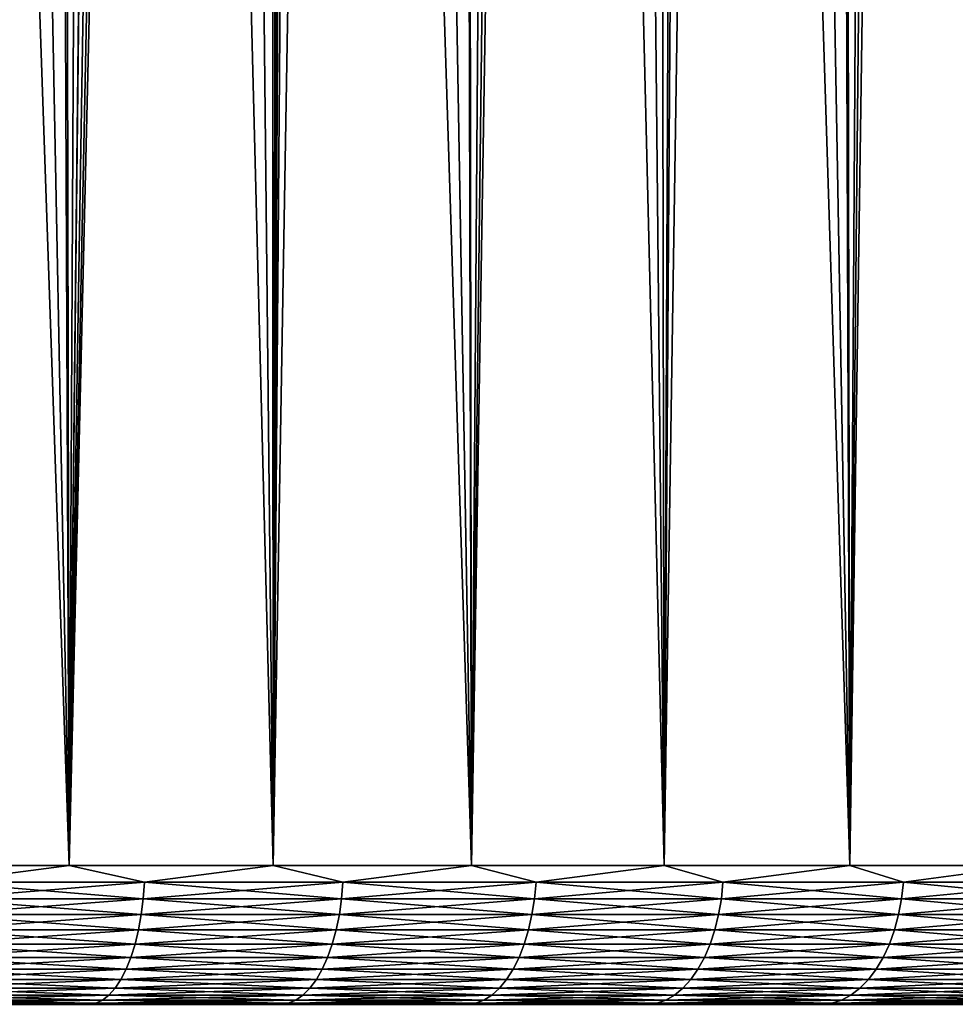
# Model space of a CAD drawing. Header units: metres. Extents: x -105 to 105, y -72 to 59.
# Tile 266 of 414: x 8.52 to 13.92, y -46.6 to -40.92. Entities that reach past the tile are written whole.
import ezdxf

# ---------------------------------------------------------------- set-up
doc = ezdxf.new("R2010")
doc.units = ezdxf.units.M
doc.layers.add('solid_509431_AD150_SW0001', color=7, linetype='CONTINUOUS')

msp = doc.modelspace()

# ---------------------------------------------------------------- linework, layer by layer
at = {"layer": 'solid_509431_AD150_SW0001'}
for points in [[(11.036972, 16.25, -26.428831), (11.125534, -45.799999, -26.380138), (9.979326, -45.799999, -26.972284)], [(10.476519, 16.25, -26.725414), (11.036972, 16.25, -26.428831), (9.979326, -45.799999, -26.972284)], [(10.25, 5.5, -26.839743), (10.476519, 16.25, -26.725414), (9.979326, -45.799999, -26.972284)], [(11.036972, 16.25, -26.428831), (11.589034, 16.25, -26.116915), (11.125534, -45.799999, -26.380138)], [(12.132289, 16.25, -25.789896), (12.236738, -45.799999, -25.724657), (11.125534, -45.799999, -26.380138)], [(11.589034, 16.25, -26.116915), (12.132289, 16.25, -25.789896), (11.125534, -45.799999, -26.380138)], [(12.132289, 16.25, -25.789896), (12.66633, 16.25, -25.448023), (12.236738, -45.799999, -25.724657)], [(13.190737, 16.25, -25.091562), (13.30944, -45.799999, -25.0079), (12.236738, -45.799999, -25.724657)], [(12.66633, 16.25, -25.448023), (13.190737, 16.25, -25.091562), (12.236738, -45.799999, -25.724657)], [(13.190737, 16.25, -25.091562), (13.70511, 16.25, -24.720787), (13.30944, -45.799999, -25.0079)], [(14.209063, 16.25, -24.335976), (14.340265, -45.799999, -24.232124), (13.30944, -45.799999, -25.0079)], [(13.70511, 16.25, -24.720787), (14.209063, 16.25, -24.335976), (13.30944, -45.799999, -25.0079)], [(10.231697, 4.887736, -26.848845), (10.25, 5.5, -26.839743), (9.979326, -45.799999, -26.972284)], [(10.176606, 4.275585, -26.876118), (10.231697, 4.887736, -26.848845), (9.979326, -45.799999, -26.972284)], [(10.084291, 3.664363, -26.921406), (10.176606, 4.275585, -26.876118), (9.979326, -45.799999, -26.972284)], [(9.95412, 3.055006, -26.984407), (10.084291, 3.664363, -26.921406), (9.979326, -45.799999, -26.972284)], [(9.95412, 3.055006, -26.984407), (9.979326, -45.799999, -26.972284), (8.801719, -45.799999, -27.499229)], [(9.785186, 2.448338, -27.064657), (9.95412, 3.055006, -26.984407), (8.801719, -45.799999, -27.499229)], [(9.576717, 1.846374, -27.161404), (9.785186, 2.448338, -27.064657), (8.801719, -45.799999, -27.499229)], [(9.32801, 1.251384, -27.273508), (9.576717, 1.846374, -27.161404), (8.801719, -45.799999, -27.499229)], [(9.038671, 0.666271, -27.399536), (9.32801, 1.251384, -27.273508), (8.801719, -45.799999, -27.499229)], [(8.708877, 0.094635, -27.537439), (9.038671, 0.666271, -27.399536), (8.801719, -45.799999, -27.499229)], [(8.708877, 0.094635, -27.537439), (8.801719, -45.799999, -27.499229), (7.596418, -45.799999, -27.959316)], [(8.339525, -0.459432, -27.684847), (8.708877, 0.094635, -27.537439), (7.596418, -45.799999, -27.959316)], [(7.644522, -12.288606, 15.442425), (7.596418, -45.799999, 15.459316), (8.801719, -45.799999, 14.999229)], [(8.155377, -12.711317, 15.255576), (7.644522, -12.288606, 15.442425), (8.801719, -45.799999, 14.999229)], [(8.658558, -13.127224, 15.057965), (8.155377, -12.711317, 15.255576), (8.801719, -45.799999, 14.999229)], [(9.15356, -13.535604, 14.850056), (8.658558, -13.127224, 15.057965), (8.801719, -45.799999, 14.999229)], [(9.15356, -13.535604, 14.850056), (8.801719, -45.799999, 14.999229), (9.979326, -45.799999, 14.472284)], [(9.640176, -13.936357, 14.632217), (9.15356, -13.535604, 14.850056), (9.979326, -45.799999, 14.472284)], [(10.118022, -14.328928, 14.404918), (9.640176, -13.936357, 14.632217), (9.979326, -45.799999, 14.472284)], [(10.118022, -14.328928, 14.404918), (9.979326, -45.799999, 14.472284), (11.125534, -45.799999, 13.880138)], [(10.586907, -14.713188, 14.168555), (10.118022, -14.328928, 14.404918), (11.125534, -45.799999, 13.880138)], [(11.046554, -15.088766, 13.923588), (10.586907, -14.713188, 14.168555), (11.125534, -45.799999, 13.880138)], [(11.496795, -15.455485, 13.670434), (11.046554, -15.088766, 13.923588), (11.125534, -45.799999, 13.880138)], [(11.496795, -15.455485, 13.670434), (11.125534, -45.799999, 13.880138), (12.236738, -45.799999, 13.224657)], [(11.937486, -15.813176, 13.409513), (11.496795, -15.455485, 13.670434), (12.236738, -45.799999, 13.224657)], [(12.368443, -16.161606, 13.141276), (11.937486, -15.813176, 13.409513), (12.236738, -45.799999, 13.224657)], [(12.368443, -16.161606, 13.141276), (12.236738, -45.799999, 13.224657), (13.30944, -45.799999, 12.5079)], [(12.789581, -16.500698, 12.866135), (12.368443, -16.161606, 13.141276), (13.30944, -45.799999, 12.5079)], [(13.200802, -16.830288, 12.584512), (12.789581, -16.500698, 12.866135), (13.30944, -45.799999, 12.5079)], [(13.602072, -17.150352, 12.296796), (13.200802, -16.830288, 12.584512), (13.30944, -45.799999, 12.5079)], [(13.602072, -17.150352, 12.296796), (13.30944, -45.799999, 12.5079), (14.340265, -45.799999, 11.732124)], [(13.993296, -17.460756, 12.003428), (13.602072, -17.150352, 12.296796), (14.340265, -45.799999, 11.732124)], [(8.062618, -45.896431, -27.784296), (7.596418, -45.799999, -27.959316), (8.801719, -45.799999, -27.499229)], [(8.062618, -45.896431, 15.284296), (8.801719, -45.799999, 14.999229), (7.596418, -45.799999, 15.459316)], [(8.062618, -45.896431, -27.784296), (8.801719, -45.799999, -27.499229), (9.236651, -45.896431, -27.307446)], [(9.236651, -45.896431, 14.807445), (8.801719, -45.799999, 14.999229), (8.062618, -45.896431, 15.284296)], [(9.236651, -45.896431, -27.307446), (8.801719, -45.799999, -27.499229), (9.979326, -45.799999, -26.972284)], [(9.236651, -45.896431, 14.807445), (9.979326, -45.799999, 14.472284), (8.801719, -45.799999, 14.999229)], [(9.236651, -45.896431, -27.307446), (9.979326, -45.799999, -26.972284), (10.382633, -45.896431, -26.766644)], [(10.382633, -45.896431, 14.266644), (9.979326, -45.799999, 14.472284), (9.236651, -45.896431, 14.807445)], [(10.382633, -45.896431, -26.766644), (9.979326, -45.799999, -26.972284), (11.125534, -45.799999, -26.380138)], [(10.382633, -45.896431, 14.266644), (11.125534, -45.799999, 13.880138), (9.979326, -45.799999, 14.472284)], [(10.382633, -45.896431, -26.766644), (11.125534, -45.799999, -26.380138), (11.497084, -45.896431, -26.163532)], [(11.497084, -45.896431, 13.663533), (11.125534, -45.799999, 13.880138), (10.382633, -45.896431, 14.266644)], [(11.497084, -45.896431, -26.163532), (11.125534, -45.799999, -26.380138), (12.236738, -45.799999, -25.724657)], [(11.497084, -45.896431, 13.663533), (12.236738, -45.799999, 13.224657), (11.125534, -45.799999, 13.880138)], [(11.497084, -45.896431, -26.163532), (12.236738, -45.799999, -25.724657), (12.576617, -45.896431, -25.499947)], [(12.576617, -45.896431, 12.999946), (12.236738, -45.799999, 13.224657), (11.497084, -45.896431, 13.663533)], [(12.576617, -45.896431, -25.499947), (12.236738, -45.799999, -25.724657), (13.30944, -45.799999, -25.0079)], [(12.576617, -45.896431, 12.999946), (13.30944, -45.799999, 12.5079), (12.236738, -45.799999, 13.224657)], [(12.576617, -45.896431, -25.499947), (13.30944, -45.799999, -25.0079), (13.617956, -45.896431, -24.777897)], [(13.617956, -45.896431, 12.277898), (13.30944, -45.799999, 12.5079), (12.576617, -45.896431, 12.999946)], [(13.617956, -45.896431, -24.777897), (13.30944, -45.799999, -25.0079), (14.340265, -45.799999, -24.232124)], [(13.617956, -45.896431, 12.277898), (14.340265, -45.799999, 11.732124), (13.30944, -45.799999, 12.5079)], [(13.617956, -45.896431, -24.777897), (14.340265, -45.799999, -24.232124), (14.617938, -45.896431, -23.99958)], [(14.617938, -45.896431, 11.49958), (14.340265, -45.799999, 11.732124), (13.617956, -45.896431, 12.277898)], [(9.236651, -45.896431, -27.307446), (9.229648, -45.991547, -27.291477), (8.056504, -45.991547, -27.767965)], [(8.062618, -45.896431, -27.784296), (9.236651, -45.896431, -27.307446), (8.056504, -45.991547, -27.767965)], [(8.062618, -45.896431, 15.284296), (8.056504, -45.991547, 15.267966), (9.229648, -45.991547, 14.791477)], [(9.236651, -45.896431, 14.807445), (8.062618, -45.896431, 15.284296), (9.229648, -45.991547, 14.791477)], [(10.382633, -45.896431, -26.766644), (10.374761, -45.991547, -26.751085), (9.229648, -45.991547, -27.291477)], [(9.236651, -45.896431, -27.307446), (10.382633, -45.896431, -26.766644), (9.229648, -45.991547, -27.291477)], [(9.236651, -45.896431, 14.807445), (9.229648, -45.991547, 14.791477), (10.374761, -45.991547, 14.251085)], [(10.382633, -45.896431, 14.266644), (9.236651, -45.896431, 14.807445), (10.374761, -45.991547, 14.251085)], [(11.497084, -45.896431, -26.163532), (11.488365, -45.991547, -26.148432), (10.374761, -45.991547, -26.751085)], [(10.382633, -45.896431, -26.766644), (11.497084, -45.896431, -26.163532), (10.374761, -45.991547, -26.751085)], [(10.382633, -45.896431, 14.266644), (10.374761, -45.991547, 14.251085), (11.488365, -45.991547, 13.648432)], [(11.497084, -45.896431, 13.663533), (10.382633, -45.896431, 14.266644), (11.488365, -45.991547, 13.648432)], [(12.576617, -45.896431, -25.499947), (12.56708, -45.991547, -25.485348), (11.488365, -45.991547, -26.148432)], [(11.497084, -45.896431, -26.163532), (12.576617, -45.896431, -25.499947), (11.488365, -45.991547, -26.148432)], [(11.497084, -45.896431, 13.663533), (11.488365, -45.991547, 13.648432), (12.56708, -45.991547, 12.985349)], [(12.576617, -45.896431, 12.999946), (11.497084, -45.896431, 13.663533), (12.56708, -45.991547, 12.985349)], [(13.617956, -45.896431, -24.777897), (13.60763, -45.991547, -24.763847), (12.56708, -45.991547, -25.485348)], [(12.576617, -45.896431, -25.499947), (13.617956, -45.896431, -24.777897), (12.56708, -45.991547, -25.485348)], [(12.576617, -45.896431, 12.999946), (12.56708, -45.991547, 12.985349), (13.60763, -45.991547, 12.263847)], [(13.617956, -45.896431, 12.277898), (12.576617, -45.896431, 12.999946), (13.60763, -45.991547, 12.263847)], [(14.617938, -45.896431, -23.99958), (14.606853, -45.991547, -23.98612), (13.60763, -45.991547, -24.763847)], [(13.617956, -45.896431, -24.777897), (14.617938, -45.896431, -23.99958), (13.60763, -45.991547, -24.763847)], [(13.617956, -45.896431, 12.277898), (13.60763, -45.991547, 12.263847), (14.606853, -45.991547, 11.486121)], [(14.617938, -45.896431, 11.49958), (13.617956, -45.896431, 12.277898), (14.606853, -45.991547, 11.486121)], [(9.229648, -45.991547, -27.291477), (9.218084, -46.083866, -27.265116), (8.046412, -46.083866, -27.741009)], [(8.056504, -45.991547, -27.767965), (9.229648, -45.991547, -27.291477), (8.046412, -46.083866, -27.741009)], [(8.056504, -45.991547, 15.267966), (8.046412, -46.083866, 15.241008), (9.218084, -46.083866, 14.765116)], [(9.229648, -45.991547, 14.791477), (8.056504, -45.991547, 15.267966), (9.218084, -46.083866, 14.765116)], [(10.374761, -45.991547, -26.751085), (10.361762, -46.083866, -26.725401), (9.218084, -46.083866, -27.265116)], [(9.229648, -45.991547, -27.291477), (10.374761, -45.991547, -26.751085), (9.218084, -46.083866, -27.265116)], [(9.229648, -45.991547, 14.791477), (9.218084, -46.083866, 14.765116), (10.361762, -46.083866, 14.225401)], [(10.374761, -45.991547, 14.251085), (9.229648, -45.991547, 14.791477), (10.361762, -46.083866, 14.225401)], [(11.488365, -45.991547, -26.148432), (11.473972, -46.083866, -26.123503), (10.361762, -46.083866, -26.725401)], [(10.374761, -45.991547, -26.751085), (11.488365, -45.991547, -26.148432), (10.361762, -46.083866, -26.725401)], [(10.374761, -45.991547, 14.251085), (10.361762, -46.083866, 14.225401), (11.473972, -46.083866, 13.623503)], [(11.488365, -45.991547, 13.648432), (10.374761, -45.991547, 14.251085), (11.473972, -46.083866, 13.623503)], [(12.56708, -45.991547, -25.485348), (12.551336, -46.083866, -25.46125), (11.473972, -46.083866, -26.123503)], [(11.488365, -45.991547, -26.148432), (12.56708, -45.991547, -25.485348), (11.473972, -46.083866, -26.123503)], [(11.488365, -45.991547, 13.648432), (11.473972, -46.083866, 13.623503), (12.551336, -46.083866, 12.961249)], [(12.56708, -45.991547, 12.985349), (11.488365, -45.991547, 13.648432), (12.551336, -46.083866, 12.961249)], [(13.60763, -45.991547, -24.763847), (13.590582, -46.083866, -24.740652), (12.551336, -46.083866, -25.46125)], [(12.56708, -45.991547, -25.485348), (13.60763, -45.991547, -24.763847), (12.551336, -46.083866, -25.46125)], [(12.56708, -45.991547, 12.985349), (12.551336, -46.083866, 12.961249), (13.590582, -46.083866, 12.240653)], [(13.60763, -45.991547, 12.263847), (12.56708, -45.991547, 12.985349), (13.590582, -46.083866, 12.240653)], [(14.606853, -45.991547, -23.98612), (14.588553, -46.083866, -23.9639), (13.590582, -46.083866, -24.740652)], [(13.60763, -45.991547, -24.763847), (14.606853, -45.991547, -23.98612), (13.590582, -46.083866, -24.740652)], [(13.60763, -45.991547, 12.263847), (13.590582, -46.083866, 12.240653), (14.588553, -46.083866, 11.463901)], [(14.606853, -45.991547, 11.486121), (13.60763, -45.991547, 12.263847), (14.588553, -46.083866, 11.463901)], [(9.218084, -46.083866, -27.265116), (9.202131, -46.172035, -27.228746), (8.032486, -46.172035, -27.703815)], [(8.046412, -46.083866, -27.741009), (9.218084, -46.083866, -27.265116), (8.032486, -46.172035, -27.703815)], [(8.046412, -46.083866, 15.241008), (8.032486, -46.172035, 15.203815), (9.202131, -46.172035, 14.728746)], [(9.218084, -46.083866, 14.765116), (8.046412, -46.083866, 15.241008), (9.202131, -46.172035, 14.728746)], [(10.361762, -46.083866, -26.725401), (10.34383, -46.172035, -26.689966), (9.202131, -46.172035, -27.228746)], [(9.218084, -46.083866, -27.265116), (10.361762, -46.083866, -26.725401), (9.202131, -46.172035, -27.228746)], [(9.218084, -46.083866, 14.765116), (9.202131, -46.172035, 14.728746), (10.34383, -46.172035, 14.189965)], [(10.361762, -46.083866, 14.225401), (9.218084, -46.083866, 14.765116), (10.34383, -46.172035, 14.189965)], [(11.473972, -46.083866, -26.123503), (11.454115, -46.172035, -26.089109), (10.34383, -46.172035, -26.689966)], [(10.361762, -46.083866, -26.725401), (11.473972, -46.083866, -26.123503), (10.34383, -46.172035, -26.689966)], [(10.361762, -46.083866, 14.225401), (10.34383, -46.172035, 14.189965), (11.454115, -46.172035, 13.589109)], [(11.473972, -46.083866, 13.623503), (10.361762, -46.083866, 14.225401), (11.454115, -46.172035, 13.589109)], [(12.551336, -46.083866, -25.46125), (12.529614, -46.172035, -25.428001), (11.454115, -46.172035, -26.089109)], [(11.473972, -46.083866, -26.123503), (12.551336, -46.083866, -25.46125), (11.454115, -46.172035, -26.089109)], [(11.473972, -46.083866, 13.623503), (11.454115, -46.172035, 13.589109), (12.529614, -46.172035, 12.928002)], [(12.551336, -46.083866, 12.961249), (11.473972, -46.083866, 13.623503), (12.529614, -46.172035, 12.928002)], [(13.590582, -46.083866, -24.740652), (13.567061, -46.172035, -24.708652), (12.529614, -46.172035, -25.428001)], [(12.551336, -46.083866, -25.46125), (13.590582, -46.083866, -24.740652), (12.529614, -46.172035, -25.428001)], [(12.551336, -46.083866, 12.961249), (12.529614, -46.172035, 12.928002), (13.567061, -46.172035, 12.208652)], [(13.590582, -46.083866, 12.240653), (12.551336, -46.083866, 12.961249), (13.567061, -46.172035, 12.208652)], [(14.588553, -46.083866, -23.9639), (14.563306, -46.172035, -23.933245), (13.567061, -46.172035, -24.708652)], [(13.590582, -46.083866, -24.740652), (14.588553, -46.083866, -23.9639), (13.567061, -46.172035, -24.708652)], [(13.590582, -46.083866, 12.240653), (13.567061, -46.172035, 12.208652), (14.563306, -46.172035, 11.433244)], [(14.588553, -46.083866, 11.463901), (13.590582, -46.083866, 12.240653), (14.563306, -46.172035, 11.433244)], [(9.202131, -46.172035, -27.228746), (9.182021, -46.254768, -27.182899), (8.014932, -46.254768, -27.656931)], [(8.032486, -46.172035, -27.703815), (9.202131, -46.172035, -27.228746), (8.014932, -46.254768, -27.656931)], [(8.032486, -46.172035, 15.203815), (8.014932, -46.254768, 15.156931), (9.182021, -46.254768, 14.6829)], [(9.202131, -46.172035, 14.728746), (8.032486, -46.172035, 15.203815), (9.182021, -46.254768, 14.6829)], [(10.34383, -46.172035, -26.689966), (10.321225, -46.254768, -26.645296), (9.182021, -46.254768, -27.182899)], [(9.202131, -46.172035, -27.228746), (10.34383, -46.172035, -26.689966), (9.182021, -46.254768, -27.182899)], [(9.202131, -46.172035, 14.728746), (9.182021, -46.254768, 14.6829), (10.321225, -46.254768, 14.145297)], [(10.34383, -46.172035, 14.189965), (9.202131, -46.172035, 14.728746), (10.321225, -46.254768, 14.145297)], [(11.454115, -46.172035, -26.089109), (11.429084, -46.254768, -26.045753), (10.321225, -46.254768, -26.645296)], [(10.34383, -46.172035, -26.689966), (11.454115, -46.172035, -26.089109), (10.321225, -46.254768, -26.645296)], [(10.34383, -46.172035, 14.189965), (10.321225, -46.254768, 14.145297), (11.429084, -46.254768, 13.545753)], [(11.454115, -46.172035, 13.589109), (10.34383, -46.172035, 14.189965), (11.429084, -46.254768, 13.545753)], [(12.529614, -46.172035, -25.428001), (12.502233, -46.254768, -25.386091), (11.429084, -46.254768, -26.045753)], [(11.454115, -46.172035, -26.089109), (12.529614, -46.172035, -25.428001), (11.429084, -46.254768, -26.045753)], [(11.454115, -46.172035, 13.589109), (11.429084, -46.254768, 13.545753), (12.502233, -46.254768, 12.886091)], [(12.529614, -46.172035, 12.928002), (11.454115, -46.172035, 13.589109), (12.502233, -46.254768, 12.886091)], [(13.567061, -46.172035, -24.708652), (13.537413, -46.254768, -24.668314), (12.502233, -46.254768, -25.386091)], [(12.529614, -46.172035, -25.428001), (13.567061, -46.172035, -24.708652), (12.502233, -46.254768, -25.386091)], [(12.529614, -46.172035, 12.928002), (12.502233, -46.254768, 12.886091), (13.537413, -46.254768, 12.168314)], [(13.567061, -46.172035, 12.208652), (12.529614, -46.172035, 12.928002), (13.537413, -46.254768, 12.168314)], [(14.563306, -46.172035, -23.933245), (14.53148, -46.254768, -23.8946), (13.537413, -46.254768, -24.668314)], [(13.567061, -46.172035, -24.708652), (14.563306, -46.172035, -23.933245), (13.537413, -46.254768, -24.668314)], [(13.567061, -46.172035, 12.208652), (13.537413, -46.254768, 12.168314), (14.53148, -46.254768, 11.3946)], [(14.563306, -46.172035, 11.433244), (13.567061, -46.172035, 12.208652), (14.53148, -46.254768, 11.3946)], [(9.182021, -46.254768, -27.182899), (9.158049, -46.33086, -27.128246), (7.994006, -46.33086, -27.60104)], [(8.014932, -46.254768, -27.656931), (9.182021, -46.254768, -27.182899), (7.994006, -46.33086, -27.60104)], [(8.014932, -46.254768, 15.156931), (7.994006, -46.33086, 15.10104), (9.158049, -46.33086, 14.628247)], [(9.182021, -46.254768, 14.6829), (8.014932, -46.254768, 15.156931), (9.158049, -46.33086, 14.628247)], [(10.321225, -46.254768, -26.645296), (10.294278, -46.33086, -26.592047), (9.158049, -46.33086, -27.128246)], [(9.182021, -46.254768, -27.182899), (10.321225, -46.254768, -26.645296), (9.158049, -46.33086, -27.128246)], [(9.182021, -46.254768, 14.6829), (9.158049, -46.33086, 14.628247), (10.294278, -46.33086, 14.092048)], [(10.321225, -46.254768, 14.145297), (9.182021, -46.254768, 14.6829), (10.294278, -46.33086, 14.092048)], [(11.429084, -46.254768, -26.045753), (11.399244, -46.33086, -25.99407), (10.294278, -46.33086, -26.592047)], [(10.321225, -46.254768, -26.645296), (11.429084, -46.254768, -26.045753), (10.294278, -46.33086, -26.592047)], [(10.321225, -46.254768, 14.145297), (10.294278, -46.33086, 14.092048), (11.399244, -46.33086, 13.49407)], [(11.429084, -46.254768, 13.545753), (10.321225, -46.254768, 14.145297), (11.399244, -46.33086, 13.49407)], [(12.502233, -46.254768, -25.386091), (12.469591, -46.33086, -25.33613), (11.399244, -46.33086, -25.99407)], [(11.429084, -46.254768, -26.045753), (12.502233, -46.254768, -25.386091), (11.399244, -46.33086, -25.99407)], [(11.429084, -46.254768, 13.545753), (11.399244, -46.33086, 13.49407), (12.469591, -46.33086, 12.83613)], [(12.502233, -46.254768, 12.886091), (11.429084, -46.254768, 13.545753), (12.469591, -46.33086, 12.83613)], [(13.537413, -46.254768, -24.668314), (13.502069, -46.33086, -24.620226), (12.469591, -46.33086, -25.33613)], [(12.502233, -46.254768, -25.386091), (13.537413, -46.254768, -24.668314), (12.469591, -46.33086, -25.33613)], [(12.502233, -46.254768, 12.886091), (12.469591, -46.33086, 12.83613), (13.502069, -46.33086, 12.120226)], [(13.537413, -46.254768, 12.168314), (12.502233, -46.254768, 12.886091), (13.502069, -46.33086, 12.120226)], [(14.53148, -46.254768, -23.8946), (14.49354, -46.33086, -23.848532), (13.502069, -46.33086, -24.620226)], [(13.537413, -46.254768, -24.668314), (14.53148, -46.254768, -23.8946), (13.502069, -46.33086, -24.620226)], [(13.537413, -46.254768, 12.168314), (13.502069, -46.33086, 12.120226), (14.49354, -46.33086, 11.348533)], [(14.53148, -46.254768, 11.3946), (13.537413, -46.254768, 12.168314), (14.49354, -46.33086, 11.348533)], [(9.158049, -46.33086, -27.128246), (9.130563, -46.399193, -27.065586), (7.970014, -46.399193, -27.536961)], [(7.994006, -46.33086, -27.60104), (9.158049, -46.33086, -27.128246), (7.970014, -46.399193, -27.536961)], [(7.994006, -46.33086, 15.10104), (7.970014, -46.399193, 15.036961), (9.130563, -46.399193, 14.565586)], [(9.158049, -46.33086, 14.628247), (7.994006, -46.33086, 15.10104), (9.130563, -46.399193, 14.565586)], [(10.294278, -46.33086, -26.592047), (10.263382, -46.399193, -26.530996), (9.130563, -46.399193, -27.065586)], [(9.158049, -46.33086, -27.128246), (10.294278, -46.33086, -26.592047), (9.130563, -46.399193, -27.065586)], [(9.158049, -46.33086, 14.628247), (9.130563, -46.399193, 14.565586), (10.263382, -46.399193, 14.030995)], [(10.294278, -46.33086, 14.092048), (9.158049, -46.33086, 14.628247), (10.263382, -46.399193, 14.030995)], [(11.399244, -46.33086, -25.99407), (11.365032, -46.399193, -25.934813), (10.263382, -46.399193, -26.530996)], [(10.294278, -46.33086, -26.592047), (11.399244, -46.33086, -25.99407), (10.263382, -46.399193, -26.530996)], [(10.294278, -46.33086, 14.092048), (10.263382, -46.399193, 14.030995), (11.365032, -46.399193, 13.434813)], [(11.399244, -46.33086, 13.49407), (10.294278, -46.33086, 14.092048), (11.365032, -46.399193, 13.434813)], [(12.469591, -46.33086, -25.33613), (12.432166, -46.399193, -25.278847), (11.365032, -46.399193, -25.934813)], [(11.399244, -46.33086, -25.99407), (12.469591, -46.33086, -25.33613), (11.365032, -46.399193, -25.934813)], [(11.399244, -46.33086, 13.49407), (11.365032, -46.399193, 13.434813), (12.432166, -46.399193, 12.778848)], [(12.469591, -46.33086, 12.83613), (11.399244, -46.33086, 13.49407), (12.432166, -46.399193, 12.778848)], [(13.502069, -46.33086, -24.620226), (13.461545, -46.399193, -24.565092), (12.432166, -46.399193, -25.278847)], [(12.469591, -46.33086, -25.33613), (13.502069, -46.33086, -24.620226), (12.432166, -46.399193, -25.278847)], [(12.469591, -46.33086, 12.83613), (12.432166, -46.399193, 12.778848), (13.461545, -46.399193, 12.065092)], [(13.502069, -46.33086, 12.120226), (12.469591, -46.33086, 12.83613), (13.461545, -46.399193, 12.065092)], [(14.49354, -46.33086, -23.848532), (14.450042, -46.399193, -23.795715), (13.461545, -46.399193, -24.565092)], [(13.502069, -46.33086, -24.620226), (14.49354, -46.33086, -23.848532), (13.461545, -46.399193, -24.565092)], [(13.502069, -46.33086, 12.120226), (13.461545, -46.399193, 12.065092), (14.450042, -46.399193, 11.295714)], [(14.49354, -46.33086, 11.348533), (13.502069, -46.33086, 12.120226), (14.450042, -46.399193, 11.295714)], [(9.130563, -46.399193, -27.065586), (9.099966, -46.458771, -26.995832), (7.943306, -46.458771, -27.465628)], [(7.970014, -46.399193, -27.536961), (9.130563, -46.399193, -27.065586), (7.943306, -46.458771, -27.465628)], [(7.970014, -46.399193, 15.036961), (7.943306, -46.458771, 14.965627), (9.099966, -46.458771, 14.495832)], [(9.130563, -46.399193, 14.565586), (7.970014, -46.399193, 15.036961), (9.099966, -46.458771, 14.495832)], [(10.263382, -46.399193, -26.530996), (10.22899, -46.458771, -26.463034), (9.099966, -46.458771, -26.995832)], [(9.130563, -46.399193, -27.065586), (10.263382, -46.399193, -26.530996), (9.099966, -46.458771, -26.995832)], [(9.130563, -46.399193, 14.565586), (9.099966, -46.458771, 14.495832), (10.22899, -46.458771, 13.963034)], [(10.263382, -46.399193, 14.030995), (9.130563, -46.399193, 14.565586), (10.22899, -46.458771, 13.963034)], [(11.365032, -46.399193, -25.934813), (11.326947, -46.458771, -25.868849), (10.22899, -46.458771, -26.463034)], [(10.263382, -46.399193, -26.530996), (11.365032, -46.399193, -25.934813), (10.22899, -46.458771, -26.463034)], [(10.263382, -46.399193, 14.030995), (10.22899, -46.458771, 13.963034), (11.326947, -46.458771, 13.368849)], [(11.365032, -46.399193, 13.434813), (10.263382, -46.399193, 14.030995), (11.326947, -46.458771, 13.368849)], [(12.432166, -46.399193, -25.278847), (12.390506, -46.458771, -25.215082), (11.326947, -46.458771, -25.868849)], [(11.365032, -46.399193, -25.934813), (12.432166, -46.399193, -25.278847), (11.326947, -46.458771, -25.868849)], [(11.365032, -46.399193, 13.434813), (11.326947, -46.458771, 13.368849), (12.390506, -46.458771, 12.715081)], [(12.432166, -46.399193, 12.778848), (11.365032, -46.399193, 13.434813), (12.390506, -46.458771, 12.715081)], [(13.461545, -46.399193, -24.565092), (13.416435, -46.458771, -24.503717), (12.390506, -46.458771, -25.215082)], [(12.432166, -46.399193, -25.278847), (13.461545, -46.399193, -24.565092), (12.390506, -46.458771, -25.215082)], [(12.432166, -46.399193, 12.778848), (12.390506, -46.458771, 12.715081), (13.416435, -46.458771, 12.003718)], [(13.461545, -46.399193, 12.065092), (12.432166, -46.399193, 12.778848), (13.416435, -46.458771, 12.003718)], [(14.450042, -46.399193, -23.795715), (14.401619, -46.458771, -23.736919), (13.416435, -46.458771, -24.503717)], [(13.461545, -46.399193, -24.565092), (14.450042, -46.399193, -23.795715), (13.416435, -46.458771, -24.503717)], [(13.461545, -46.399193, 12.065092), (13.416435, -46.458771, 12.003718), (14.401619, -46.458771, 11.236918)], [(14.450042, -46.399193, 11.295714), (13.461545, -46.399193, 12.065092), (14.401619, -46.458771, 11.236918)], [(9.099966, -46.458771, -26.995832), (9.066705, -46.508724, -26.920006), (7.914273, -46.508724, -27.388083)], [(7.943306, -46.458771, -27.465628), (9.099966, -46.458771, -26.995832), (7.914273, -46.508724, -27.388083)], [(7.943306, -46.458771, 14.965627), (7.914273, -46.508724, 14.888083), (9.066705, -46.508724, 14.420006)], [(9.099966, -46.458771, 14.495832), (7.943306, -46.458771, 14.965627), (9.066705, -46.508724, 14.420006)], [(10.22899, -46.458771, -26.463034), (10.191602, -46.508724, -26.389154), (9.066705, -46.508724, -26.920006)], [(9.099966, -46.458771, -26.995832), (10.22899, -46.458771, -26.463034), (9.066705, -46.508724, -26.920006)], [(9.099966, -46.458771, 14.495832), (9.066705, -46.508724, 14.420006), (10.191602, -46.508724, 13.889154)], [(10.22899, -46.458771, 13.963034), (9.099966, -46.458771, 14.495832), (10.191602, -46.508724, 13.889154)], [(11.326947, -46.458771, -25.868849), (11.285547, -46.508724, -25.79714), (10.191602, -46.508724, -26.389154)], [(10.22899, -46.458771, -26.463034), (11.326947, -46.458771, -25.868849), (10.191602, -46.508724, -26.389154)], [(10.22899, -46.458771, 13.963034), (10.191602, -46.508724, 13.889154), (11.285547, -46.508724, 13.29714)], [(11.326947, -46.458771, 13.368849), (10.22899, -46.458771, 13.963034), (11.285547, -46.508724, 13.29714)], [(12.390506, -46.458771, -25.215082), (12.345218, -46.508724, -25.145763), (11.285547, -46.508724, -25.79714)], [(11.326947, -46.458771, -25.868849), (12.390506, -46.458771, -25.215082), (11.285547, -46.508724, -25.79714)], [(11.326947, -46.458771, 13.368849), (11.285547, -46.508724, 13.29714), (12.345218, -46.508724, 12.645763)], [(12.390506, -46.458771, 12.715081), (11.326947, -46.458771, 13.368849), (12.345218, -46.508724, 12.645763)], [(13.416435, -46.458771, -24.503717), (13.367397, -46.508724, -24.437), (12.345218, -46.508724, -25.145763)], [(12.390506, -46.458771, -25.215082), (13.416435, -46.458771, -24.503717), (12.345218, -46.508724, -25.145763)], [(12.390506, -46.458771, 12.715081), (12.345218, -46.508724, 12.645763), (13.367397, -46.508724, 11.936999)], [(13.416435, -46.458771, 12.003718), (12.390506, -46.458771, 12.715081), (13.367397, -46.508724, 11.936999)], [(14.401619, -46.458771, -23.736919), (14.34898, -46.508724, -23.673002), (13.367397, -46.508724, -24.437)], [(13.416435, -46.458771, -24.503717), (14.401619, -46.458771, -23.736919), (13.367397, -46.508724, -24.437)], [(13.416435, -46.458771, 12.003718), (13.367397, -46.508724, 11.936999), (14.34898, -46.508724, 11.173003)], [(14.401619, -46.458771, 11.236918), (13.416435, -46.458771, 12.003718), (14.34898, -46.508724, 11.173003)], [(9.031266, -46.548321, -26.839212), (8.994167, -46.576984, -26.754635), (7.850955, -46.576984, -27.218967)], [(7.883338, -46.548321, -27.30546), (9.031266, -46.548321, -26.839212), (7.850955, -46.576984, -27.218967)], [(7.883338, -46.548321, 14.805461), (7.850955, -46.576984, 14.718967), (8.994167, -46.576984, 14.254636)], [(9.066705, -46.508724, -26.920006), (9.031266, -46.548321, -26.839212), (7.883338, -46.548321, -27.30546)], [(7.914273, -46.508724, -27.388083), (9.066705, -46.508724, -26.920006), (7.883338, -46.548321, -27.30546)], [(7.914273, -46.508724, 14.888083), (7.883338, -46.548321, 14.805461), (9.031266, -46.548321, 14.339213)], [(9.031266, -46.548321, 14.339213), (7.883338, -46.548321, 14.805461), (8.994167, -46.576984, 14.254636)], [(9.066705, -46.508724, 14.420006), (7.914273, -46.508724, 14.888083), (9.031266, -46.548321, 14.339213)], [(10.151766, -46.548321, -26.310436), (10.110064, -46.576984, -26.228031), (8.994167, -46.576984, -26.754635)], [(9.031266, -46.548321, -26.839212), (10.151766, -46.548321, -26.310436), (8.994167, -46.576984, -26.754635)], [(9.031266, -46.548321, 14.339213), (8.994167, -46.576984, 14.254636), (10.110064, -46.576984, 13.728031)], [(10.191602, -46.508724, -26.389154), (10.151766, -46.548321, -26.310436), (9.031266, -46.548321, -26.839212)], [(9.066705, -46.508724, -26.920006), (10.191602, -46.508724, -26.389154), (9.031266, -46.548321, -26.839212)], [(9.066705, -46.508724, 14.420006), (9.031266, -46.548321, 14.339213), (10.151766, -46.548321, 13.810436)], [(10.151766, -46.548321, 13.810436), (9.031266, -46.548321, 14.339213), (10.110064, -46.576984, 13.728031)], [(10.191602, -46.508724, 13.889154), (9.066705, -46.508724, 14.420006), (10.151766, -46.548321, 13.810436)], [(11.241435, -46.548321, -25.720737), (11.195257, -46.576984, -25.640755), (10.110064, -46.576984, -26.228031)], [(10.151766, -46.548321, -26.310436), (11.241435, -46.548321, -25.720737), (10.110064, -46.576984, -26.228031)], [(10.151766, -46.548321, 13.810436), (10.110064, -46.576984, 13.728031), (11.195257, -46.576984, 13.140754)], [(11.285547, -46.508724, -25.79714), (11.241435, -46.548321, -25.720737), (10.151766, -46.548321, -26.310436)], [(10.191602, -46.508724, -26.389154), (11.285547, -46.508724, -25.79714), (10.151766, -46.548321, -26.310436)], [(10.191602, -46.508724, 13.889154), (10.151766, -46.548321, 13.810436), (11.241435, -46.548321, 13.220737)], [(11.241435, -46.548321, 13.220737), (10.151766, -46.548321, 13.810436), (11.195257, -46.576984, 13.140754)], [(11.285547, -46.508724, 13.29714), (10.191602, -46.508724, 13.889154), (11.241435, -46.548321, 13.220737)], [(12.296965, -46.548321, -25.071905), (12.24645, -46.576984, -24.994587), (11.195257, -46.576984, -25.640755)], [(11.241435, -46.548321, -25.720737), (12.296965, -46.548321, -25.071905), (11.195257, -46.576984, -25.640755)], [(11.241435, -46.548321, 13.220737), (11.195257, -46.576984, 13.140754), (12.24645, -46.576984, 12.494588)], [(12.345218, -46.508724, -25.145763), (12.296965, -46.548321, -25.071905), (11.241435, -46.548321, -25.720737)], [(11.285547, -46.508724, -25.79714), (12.345218, -46.508724, -25.145763), (11.241435, -46.548321, -25.720737)], [(11.285547, -46.508724, 13.29714), (11.241435, -46.548321, 13.220737), (12.296965, -46.548321, 12.571905)], [(12.296965, -46.548321, 12.571905), (11.241435, -46.548321, 13.220737), (12.24645, -46.576984, 12.494588)], [(12.345218, -46.508724, 12.645763), (11.285547, -46.508724, 13.29714), (12.296965, -46.548321, 12.571905)], [(13.315148, -46.548321, -24.365911), (13.260451, -46.576984, -24.291494), (12.24645, -46.576984, -24.994587)], [(12.296965, -46.548321, -25.071905), (13.315148, -46.548321, -24.365911), (12.24645, -46.576984, -24.994587)], [(12.296965, -46.548321, 12.571905), (12.24645, -46.576984, 12.494588), (13.260451, -46.576984, 11.791494)], [(13.367397, -46.508724, -24.437), (13.315148, -46.548321, -24.365911), (12.296965, -46.548321, -25.071905)], [(12.345218, -46.508724, -25.145763), (13.367397, -46.508724, -24.437), (12.296965, -46.548321, -25.071905)], [(12.345218, -46.508724, 12.645763), (12.296965, -46.548321, 12.571905), (13.315148, -46.548321, 11.865912)], [(13.315148, -46.548321, 11.865912), (12.296965, -46.548321, 12.571905), (13.260451, -46.576984, 11.791494)], [(13.367397, -46.508724, 11.936999), (12.345218, -46.508724, 12.645763), (13.315148, -46.548321, 11.865912)], [(14.292894, -46.548321, -23.604902), (14.234181, -46.576984, -23.533611), (13.260451, -46.576984, -24.291494)], [(13.315148, -46.548321, -24.365911), (14.292894, -46.548321, -23.604902), (13.260451, -46.576984, -24.291494)], [(13.315148, -46.548321, 11.865912), (13.260451, -46.576984, 11.791494), (14.234181, -46.576984, 11.03361)], [(14.34898, -46.508724, -23.673002), (14.292894, -46.548321, -23.604902), (13.315148, -46.548321, -24.365911)], [(13.367397, -46.508724, -24.437), (14.34898, -46.508724, -23.673002), (13.315148, -46.548321, -24.365911)], [(13.367397, -46.508724, 11.936999), (13.315148, -46.548321, 11.865912), (14.292894, -46.548321, 11.104902)], [(14.292894, -46.548321, 11.104902), (13.315148, -46.548321, 11.865912), (14.234181, -46.576984, 11.03361)], [(14.34898, -46.508724, 11.173003), (13.367397, -46.508724, 11.936999), (14.292894, -46.548321, 11.104902)], [(5.959854, -46.599998, -26.547453), (8.496221, -46.599998, -26.759855), (9.632976, -46.599998, -26.251144)], [(7.108906, -46.599998, -26.174101), (5.959854, -46.599998, -26.547453), (9.632976, -46.599998, -26.251144)], [(5.959854, -46.599998, 14.047452), (9.632976, -46.599998, 13.751143), (8.49622, -46.599998, 14.259856)], [(5.959854, -46.599998, 14.047452), (7.108906, -46.599998, 13.674102), (9.632976, -46.599998, 13.751143)], [(7.108906, -46.599998, -26.174101), (9.632976, -46.599998, -26.251144), (10.739345, -46.599998, -25.679525)], [(8.234767, -46.599998, -25.735765), (7.108906, -46.599998, -26.174101), (10.739345, -46.599998, -25.679525)], [(7.108906, -46.599998, 13.674102), (8.234767, -46.599998, 13.235765), (9.632976, -46.599998, 13.751143)], [(8.994167, -46.576984, -26.754635), (8.95595, -46.594296, -26.667509), (7.817595, -46.594296, -27.129868)], [(7.850955, -46.576984, -27.218967), (8.994167, -46.576984, -26.754635), (7.817595, -46.594296, -27.129868)], [(7.850955, -46.576984, 14.718967), (7.817595, -46.594296, 14.629869), (8.95595, -46.594296, 14.167508)], [(7.817595, -46.594296, -27.129868), (8.95595, -46.594296, -26.667509), (8.496221, -46.599998, -26.759855)], [(8.95595, -46.594296, 14.167508), (7.817595, -46.594296, 14.629869), (8.49622, -46.599998, 14.259856)], [(8.994167, -46.576984, 14.254636), (7.850955, -46.576984, 14.718967), (8.95595, -46.594296, 14.167508)], [(9.193483, -46.602993, -25.340464), (8.108609, -46.602993, -25.825914), (8.234767, -46.599998, -25.735765)], [(8.108609, -46.602993, 13.325914), (9.193483, -46.602993, 12.840465), (8.234767, -46.599998, 13.235765)], [(9.33373, -46.599998, -25.233885), (8.234767, -46.599998, -25.735765), (10.739345, -46.599998, -25.679525)], [(8.234767, -46.599998, 13.235765), (10.739345, -46.599998, 13.179525), (9.632976, -46.599998, 13.751143)], [(8.234767, -46.599998, 13.235765), (9.33373, -46.599998, 12.733885), (10.739345, -46.599998, 13.179525)], [(9.193483, -46.602993, -25.340464), (8.234767, -46.599998, -25.735765), (9.33373, -46.599998, -25.233885)], [(9.193483, -46.602993, 12.840465), (9.33373, -46.599998, 12.733885), (8.234767, -46.599998, 13.235765)], [(8.95595, -46.594296, 14.167508), (8.49622, -46.599998, 14.259856), (9.632976, -46.599998, 13.751143)], [(8.95595, -46.594296, -26.667509), (9.632976, -46.599998, -26.251144), (8.496221, -46.599998, -26.759855)], [(10.110064, -46.576984, -26.228031), (10.067105, -46.594296, -26.143141), (8.95595, -46.594296, -26.667509)], [(8.994167, -46.576984, -26.754635), (10.110064, -46.576984, -26.228031), (8.95595, -46.594296, -26.667509)], [(8.994167, -46.576984, 14.254636), (8.95595, -46.594296, 14.167508), (10.067105, -46.594296, 13.643142)], [(8.95595, -46.594296, -26.667509), (10.067105, -46.594296, -26.143141), (9.632976, -46.599998, -26.251144)], [(10.067105, -46.594296, 13.643142), (8.95595, -46.594296, 14.167508), (9.632976, -46.599998, 13.751143)], [(10.110064, -46.576984, 13.728031), (8.994167, -46.576984, 14.254636), (10.067105, -46.594296, 13.643142)], [(10.249431, -46.602993, -24.794949), (9.193483, -46.602993, -25.340464), (9.33373, -46.599998, -25.233885)], [(9.193483, -46.602993, 12.840465), (10.249431, -46.602993, 12.294949), (9.33373, -46.599998, 12.733885)], [(9.33373, -46.599998, -25.233885), (10.739345, -46.599998, -25.679525), (11.811987, -46.599998, -25.046726)], [(10.402308, -46.599998, -24.670053), (9.33373, -46.599998, -25.233885), (11.811987, -46.599998, -25.046726)], [(9.33373, -46.599998, 12.733885), (11.811987, -46.599998, 12.546726), (10.739345, -46.599998, 13.179525)], [(9.33373, -46.599998, 12.733885), (10.402308, -46.599998, 12.170053), (11.811987, -46.599998, 12.546726)], [(10.249431, -46.602993, -24.794949), (9.33373, -46.599998, -25.233885), (10.402308, -46.599998, -24.670053)], [(10.249431, -46.602993, 12.294949), (10.402308, -46.599998, 12.170053), (9.33373, -46.599998, 12.733885)], [(10.067105, -46.594296, -26.143141), (10.739345, -46.599998, -25.679525), (9.632976, -46.599998, -26.251144)], [(10.067105, -46.594296, 13.643142), (9.632976, -46.599998, 13.751143), (10.739345, -46.599998, 13.179525)], [(11.195257, -46.576984, -25.640755), (11.147687, -46.594296, -25.558359), (10.067105, -46.594296, -26.143141)], [(10.110064, -46.576984, -26.228031), (11.195257, -46.576984, -25.640755), (10.067105, -46.594296, -26.143141)], [(10.110064, -46.576984, 13.728031), (10.067105, -46.594296, 13.643142), (11.147687, -46.594296, 13.05836)], [(10.067105, -46.594296, -26.143141), (11.147687, -46.594296, -25.558359), (10.739345, -46.599998, -25.679525)], [(11.147687, -46.594296, 13.05836), (10.067105, -46.594296, 13.643142), (10.739345, -46.599998, 13.179525)], [(11.195257, -46.576984, 13.140754), (10.110064, -46.576984, 13.728031), (11.147687, -46.594296, 13.05836)], [(11.27313, -46.602993, -24.191084), (10.249431, -46.602993, -24.794949), (10.402308, -46.599998, -24.670053)], [(10.249431, -46.602993, 12.294949), (11.27313, -46.602993, 11.691084), (10.402308, -46.599998, 12.170053)], [(10.402308, -46.599998, -24.670053), (11.811987, -46.599998, -25.046726), (12.847417, -46.599998, -24.354803)], [(11.436885, -46.599998, -24.046181), (10.402308, -46.599998, -24.670053), (12.847417, -46.599998, -24.354803)], [(10.402308, -46.599998, 12.170053), (12.847416, -46.599998, 11.854803), (11.811987, -46.599998, 12.546726)], [(10.402308, -46.599998, 12.170053), (11.436885, -46.599998, 11.546181), (12.847416, -46.599998, 11.854803)], [(11.27313, -46.602993, -24.191084), (10.402308, -46.599998, -24.670053), (11.436885, -46.599998, -24.046181)], [(11.27313, -46.602993, 11.691084), (11.436885, -46.599998, 11.546181), (10.402308, -46.599998, 12.170053)], [(11.147687, -46.594296, -25.558359), (11.811987, -46.599998, -25.046726), (10.739345, -46.599998, -25.679525)], [(11.147687, -46.594296, 13.05836), (10.739345, -46.599998, 13.179525), (11.811987, -46.599998, 12.546726)], [(12.24645, -46.576984, -24.994587), (12.194413, -46.594296, -24.91494), (11.147687, -46.594296, -25.558359)], [(11.195257, -46.576984, -25.640755), (12.24645, -46.576984, -24.994587), (11.147687, -46.594296, -25.558359)], [(11.195257, -46.576984, 13.140754), (11.147687, -46.594296, 13.05836), (12.194413, -46.594296, 12.41494)], [(11.147687, -46.594296, -25.558359), (12.194413, -46.594296, -24.91494), (11.811987, -46.599998, -25.046726)], [(12.194413, -46.594296, 12.41494), (11.147687, -46.594296, 13.05836), (11.811987, -46.599998, 12.546726)], [(12.24645, -46.576984, 12.494588), (11.195257, -46.576984, 13.140754), (12.194413, -46.594296, 12.41494)], [(12.26136, -46.602993, -23.530769), (11.27313, -46.602993, -24.191084), (11.436885, -46.599998, -24.046181)], [(11.27313, -46.602993, 11.691084), (12.26136, -46.602993, 11.03077), (11.436885, -46.599998, 11.546181)], [(11.436885, -46.599998, -24.046181), (12.847417, -46.599998, -24.354803), (13.842425, -46.599998, -23.605898)], [(12.434222, -46.599998, -23.36422), (11.436885, -46.599998, -24.046181), (13.842425, -46.599998, -23.605898)], [(11.436885, -46.599998, 11.546181), (13.842425, -46.599998, 11.105898), (12.847416, -46.599998, 11.854803)], [(11.436885, -46.599998, 11.546181), (12.434222, -46.599998, 10.86422), (13.842425, -46.599998, 11.105898)], [(12.26136, -46.602993, -23.530769), (11.436885, -46.599998, -24.046181), (12.434222, -46.599998, -23.36422)], [(12.26136, -46.602993, 11.03077), (12.434222, -46.599998, 10.86422), (11.436885, -46.599998, 11.546181)], [(12.194413, -46.594296, -24.91494), (12.847417, -46.599998, -24.354803), (11.811987, -46.599998, -25.046726)], [(12.194413, -46.594296, 12.41494), (11.811987, -46.599998, 12.546726), (12.847416, -46.599998, 11.854803)], [(13.260451, -46.576984, -24.291494), (13.204106, -46.594296, -24.214834), (12.194413, -46.594296, -24.91494)], [(12.24645, -46.576984, -24.994587), (13.260451, -46.576984, -24.291494), (12.194413, -46.594296, -24.91494)], [(12.24645, -46.576984, 12.494588), (12.194413, -46.594296, 12.41494), (13.204106, -46.594296, 11.714834)], [(12.194413, -46.594296, -24.91494), (13.204106, -46.594296, -24.214834), (12.847417, -46.599998, -24.354803)], [(13.204106, -46.594296, 11.714834), (12.194413, -46.594296, 12.41494), (12.847416, -46.599998, 11.854803)], [(13.260451, -46.576984, 11.791494), (12.24645, -46.576984, 12.494588), (13.204106, -46.594296, 11.714834)], [(13.211011, -46.602993, -22.816084), (12.26136, -46.602993, -23.530769), (12.434222, -46.599998, -23.36422)], [(12.26136, -46.602993, 11.03077), (13.211011, -46.602993, 10.316084), (12.434222, -46.599998, 10.86422)], [(12.434222, -46.599998, -23.36422), (13.842425, -46.599998, -23.605898), (14.7939, -46.599998, -22.802357)], [(13.390963, -46.599998, -22.626463), (12.434222, -46.599998, -23.36422), (14.7939, -46.599998, -22.802357)], [(12.434222, -46.599998, 10.86422), (14.7939, -46.599998, 10.302356), (13.842425, -46.599998, 11.105898)], [(12.434222, -46.599998, 10.86422), (13.390963, -46.599998, 10.126463), (14.7939, -46.599998, 10.302356)], [(13.211011, -46.602993, -22.816084), (12.434222, -46.599998, -23.36422), (13.390963, -46.599998, -22.626463)], [(13.211011, -46.602993, 10.316084), (13.390963, -46.599998, 10.126463), (12.434222, -46.599998, 10.86422)], [(13.204106, -46.594296, 11.714834), (12.847416, -46.599998, 11.854803), (13.842425, -46.599998, 11.105898)], [(13.204106, -46.594296, -24.214834), (13.842425, -46.599998, -23.605898), (12.847417, -46.599998, -24.354803)], [(14.234181, -46.576984, -23.533611), (14.173698, -46.594296, -23.460171), (13.204106, -46.594296, -24.214834)], [(13.260451, -46.576984, -24.291494), (14.234181, -46.576984, -23.533611), (13.204106, -46.594296, -24.214834)], [(13.260451, -46.576984, 11.791494), (13.204106, -46.594296, 11.714834), (14.173698, -46.594296, 10.96017)], [(13.204106, -46.594296, -24.214834), (14.173698, -46.594296, -23.460171), (13.842425, -46.599998, -23.605898)], [(14.173698, -46.594296, 10.96017), (13.204106, -46.594296, 11.714834), (13.842425, -46.599998, 11.105898)], [(14.119096, -46.602993, -22.049274), (13.211011, -46.602993, -22.816084), (13.390963, -46.599998, -22.626463)], [(13.211011, -46.602993, 10.316084), (14.119096, -46.602993, 9.549275), (13.390963, -46.599998, 10.126463)], [(14.234181, -46.576984, 11.03361), (13.260451, -46.576984, 11.791494), (14.173698, -46.594296, 10.96017)], [(13.390963, -46.599998, -22.626463), (14.7939, -46.599998, -22.802357), (15.698767, -46.599998, -21.946774)], [(14.304032, -46.599998, -21.835281), (13.390963, -46.599998, -22.626463), (15.698767, -46.599998, -21.946774)], [(13.390963, -46.599998, 10.126463), (15.698767, -46.599998, 9.446774), (14.7939, -46.599998, 10.302356)], [(13.390963, -46.599998, 10.126463), (14.304032, -46.599998, 9.335282), (15.698767, -46.599998, 9.446774)], [(14.119096, -46.602993, -22.049274), (13.390963, -46.599998, -22.626463), (14.304032, -46.599998, -21.835281)], [(14.119096, -46.602993, 9.549275), (14.304032, -46.599998, 9.335282), (13.390963, -46.599998, 10.126463)], [(14.173698, -46.594296, -23.460171), (14.7939, -46.599998, -22.802357), (13.842425, -46.599998, -23.605898)], [(14.173698, -46.594296, 10.96017), (13.842425, -46.599998, 11.105898), (14.7939, -46.599998, 10.302356)]]:
    msp.add_3dface(points, dxfattribs=at)

doc.saveas('drawing.dxf')
